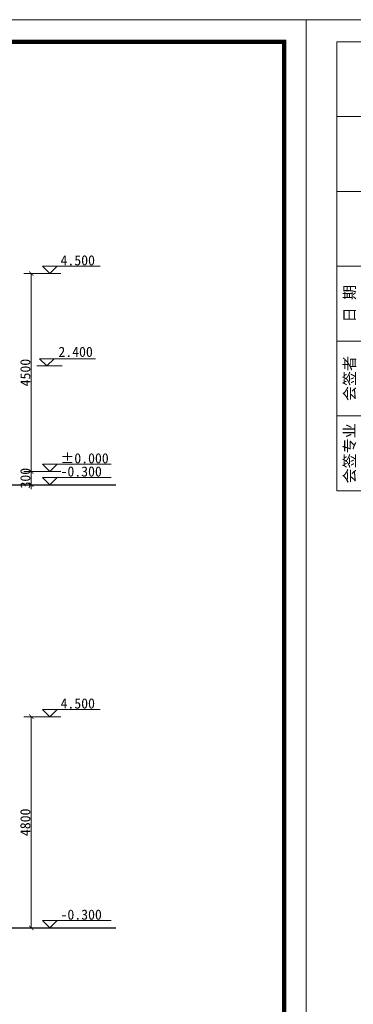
# Model space of a CAD drawing. Extents: x -27255 to 1448651, y 31034 to 8081248.
# Tile 572 of 580: x 584773 to 584849, y 3871114 to 3871338. Entities that reach past the tile are written whole.
import ezdxf

# ---------------------------------------------------------------- set-up
doc = ezdxf.new("R2010")
doc.units = 0
doc.header["$PDMODE"] = 32
doc.header["$PDSIZE"] = 0.2
doc.layers.get('0').update_dxf_attribs({"linetype": 'CONTINUOUS'})
doc.layers.get('Defpoints').update_dxf_attribs({"linetype": 'CONTINUOUS'})
for name, color, linetype, lineweight in [('0.09标注线', 3, 'CONTINUOUS', 9), ('0.13文字', 3, 'CONTINUOUS', 13), ('0.30粗线', 7, 'CONTINUOUS', 30), ('图框', 7, 'CONTINUOUS', 20), ('新建路', 7, 'CONTINUOUS', 40)]:
    doc.layers.add(name, color=color, linetype=linetype, lineweight=lineweight)
doc.styles.add('-仿宋_GB2312', font='FangSong_GB2312.ttf')
doc.styles.add('宋体', font='FangSong_GB2312.ttf')
doc.dimstyles.new('zzzz STANDARD', dxfattribs={"dimtxt": 2.3, "dimasz": 1, "dimexe": 1.25, "dimexo": 1.5, "dimgap": 0.2, "dimtad": 1, "dimdec": 0, "dimlfac": 10, "dimzin": 0, "dimdsep": 46, "dimtxsty": '-仿宋_GB2312', "dimblk": 'ARCHTICK', "dimcen": 0.09, "dimadec": 0, "dimazin": 0, "dimtfac": 1, "dimtdec": 0, "dimtix": 1, "dimtmove": 2, "dimatfit": 3, "dimfxl": 1.7, "dimfxlon": 1, "dimtolj": 1, "dimtzin": 0, "dimlwd": 9, "dimlwe": 9, "dimarcsym": 0})

# ---------------------------------------------------------------- blocks, each defined once
blk = doc.blocks.new('_ARCHTICK')
at = {"color": 0, "linetype": 'ByBlock', "const_width": 0.15}
blk.add_lwpolyline([(-0.5, -0.5), (0.5, 0.5)], dxfattribs=at)
blk = doc.blocks.new('*D2068')
at = {"layer": '0.09标注线', "color": 0, "linetype": 'Continuous', "lineweight": 9}
for p, q in [((584773.91, 3871280.42), (584776.86, 3871280.42)), ((584775.61, 3871280.42), (584775.61, 3871235.42)), ((584777.31, 3871235.42), (584774.36, 3871235.42))]:
    blk.add_line(p, q, dxfattribs=at)
at = {"layer": 'Defpoints', "color": 0, "linetype": 'Continuous', "lineweight": 13}
for p in [(584763.22, 3871280.42), (584775.61, 3871235.42), (584779.22, 3871235.42)]:
    blk.add_point(p, dxfattribs=at)
at = {"layer": '0.09标注线', "color": 0, "linetype": 'Continuous', "lineweight": 9}
for p, rotation in [((584775.61, 3871280.42), 90), ((584775.61, 3871235.42), 270)]:
    blk.add_blockref('_ARCHTICK', p, dxfattribs=dict(at, rotation=rotation))
at = {"layer": '0.09标注线', "color": 0, "linetype": 'Continuous', "lineweight": 13, "insert": (584774.26, 3871257.92), "char_height": 2.3, "attachment_point": 5, "rotation": 90, "style": '-仿宋_GB2312'}
blk.add_mtext('\\A1;4500', dxfattribs=at)
blk = doc.blocks.new('*D2069')
at = {"layer": '0.09标注线', "color": 0, "linetype": 'Continuous', "lineweight": 9}
for p, q in [((584775.61, 3871235.42), (584775.61, 3871236.42)), ((584773.91, 3871235.42), (584776.86, 3871235.42)), ((584775.61, 3871235.42), (584775.61, 3871232.42)), ((584773.91, 3871232.42), (584776.86, 3871232.42)), ((584775.61, 3871232.42), (584775.61, 3871231.42))]:
    blk.add_line(p, q, dxfattribs=at)
at = {"layer": 'Defpoints', "color": 0, "linetype": 'Continuous', "lineweight": 13}
for p in [(584761.22, 3871235.42), (584761.22, 3871232.42), (584775.61, 3871232.42)]:
    blk.add_point(p, dxfattribs=at)
at = {"layer": '0.09标注线', "color": 0, "linetype": 'Continuous', "lineweight": 9}
for p, rotation in [((584775.61, 3871235.42), 270), ((584775.61, 3871232.42), 90)]:
    blk.add_blockref('_ARCHTICK', p, dxfattribs=dict(at, rotation=rotation))
at = {"layer": '0.09标注线', "color": 0, "linetype": 'Continuous', "lineweight": 13, "insert": (584774.26, 3871233.92), "char_height": 2.3, "attachment_point": 5, "rotation": 90, "style": '-仿宋_GB2312'}
blk.add_mtext('\\A1;300', dxfattribs=at)
blk = doc.blocks.new('*D2079')
at = {"layer": '0.09标注线', "color": 0, "linetype": 'Continuous', "lineweight": 9}
for p, q in [((584773.91, 3871179.7), (584776.86, 3871179.7)), ((584775.61, 3871179.7), (584775.61, 3871131.7)), ((584773.91, 3871131.7), (584776.86, 3871131.7))]:
    blk.add_line(p, q, dxfattribs=at)
at = {"layer": 'Defpoints', "color": 0, "linetype": 'Continuous', "lineweight": 13}
for p in [(584763.22, 3871179.7), (584761.22, 3871131.7), (584775.61, 3871131.7)]:
    blk.add_point(p, dxfattribs=at)
at = {"layer": '0.09标注线', "color": 0, "linetype": 'Continuous', "lineweight": 9}
for p, rotation in [((584775.61, 3871179.7), 90), ((584775.61, 3871131.7), 270)]:
    blk.add_blockref('_ARCHTICK', p, dxfattribs=dict(at, rotation=rotation))
at = {"layer": '0.09标注线', "color": 0, "linetype": 'Continuous', "lineweight": 13, "insert": (584774.26, 3871155.7), "char_height": 2.3, "attachment_point": 5, "rotation": 90, "style": '-仿宋_GB2312'}
blk.add_mtext('\\A1;4800', dxfattribs=at)
blk = doc.blocks.new('d4trtg')
at = {"lineweight": 0}
for p, q in [((653868.4, 3899605.3), (653868.4, 3902577.3)), ((653868.4, 3902577.3), (658071.2, 3902577.3)), ((658071.2, 3902577.3), (658071.2, 3899605.3))]:
    blk.add_line(p, q, dxfattribs=at)
for p, q in [((654118.6, 3902527.3), (653938.4, 3902527.3)), ((653938.4, 3902527.3), (653938.4, 3901506.6)), ((654118.6, 3902357.2), (653938.4, 3902357.2)), ((654118.6, 3902187.1), (653938.4, 3902187.1)), ((654118.6, 3902017), (653938.4, 3902017)), ((654118.6, 3901846.8), (653938.4, 3901846.8)), ((654118.6, 3901676.7), (653938.4, 3901676.7)), ((654118.6, 3901506.6), (653938.4, 3901506.6))]:
    blk.add_line(p, q)
at = {"lineweight": 0, "const_width": 10}
blk.add_lwpolyline([(654118.6, 3902527.3), (658021.2, 3902527.3), (658021.2, 3899655.4), (654118.6, 3899655.4)], close=True, dxfattribs=at)
at = {"char_height": 25.02, "attachment_point": 5, "rotation": 90, "style": '宋体'}
for s, insert in [('日 期', (653968.5, 3901931.9)), ('会签者', (653968.5, 3901761.8)), ('会签专业', (653968.5, 3901591.7))]:
    blk.add_mtext(s, dxfattribs=dict(at, insert=insert))

msp = doc.modelspace()

# ---------------------------------------------------------------- linework, layer by layer
at = {"layer": '0.09标注线'}
for p, q in [((584778.16404, 3871282.0714, -5.45786), (584779.81716, 3871280.41828, -5.45786)), ((584778.16404, 3871282.0714, -5.45786), (584781.47028, 3871282.0714, -5.45786)), ((584779.81716, 3871280.41828, -5.45786), (584781.47028, 3871282.0714, -5.45786)), ((584777.50425, 3871261.0714, -5.45786), (584779.15737, 3871259.41828, -5.45786)), ((584779.15737, 3871259.41828, -5.45786), (584780.81049, 3871261.0714, -5.45786)), ((584778.16404, 3871237.0714, -5.45786), (584779.81716, 3871235.41828, -5.45786)), ((584778.16404, 3871237.0714, -5.45786), (584781.47028, 3871237.0714, -5.45786)), ((584779.81716, 3871235.41828, -5.45786), (584781.47028, 3871237.0714, -5.45786)), ((584778.16404, 3871234.0714, -5.45786), (584779.81716, 3871232.41828, -5.45786)), ((584778.16404, 3871234.0714, -5.45786), (584781.47028, 3871234.0714, -5.45786)), ((584779.81716, 3871232.41828, -5.45786), (584781.47028, 3871234.0714, -5.45786)), ((584778.16404, 3871181.3535, -5.45786), (584779.81716, 3871179.70038, -5.45786)), ((584778.16404, 3871181.3535, -5.45786), (584781.47028, 3871181.3535, -5.45786)), ((584779.81716, 3871179.70038, -5.45786), (584781.47028, 3871181.3535, -5.45786)), ((584778.16404, 3871133.3535, -5.45786), (584779.81716, 3871131.70038, -5.45786)), ((584778.16404, 3871133.3535, -5.45786), (584781.47028, 3871133.3535, -5.45786)), ((584779.81716, 3871131.70038, -5.45786), (584781.47028, 3871133.3535, -5.45786))]:
    msp.add_line(p, q, dxfattribs=at)
at = {"layer": '0.09标注线', "linetype": 'Continuous', "lineweight": 13}
msp.add_line((584776.8828, 3871259.41828, -5.45786), (584782.64286, 3871259.41828, -5.45786), dxfattribs=at)
at = {"layer": '0.13文字', "linetype": 'Continuous', "lineweight": 13}
msp.add_line((580415.31934, 3871338.12904), (587865.89025, 3871338.12904), dxfattribs=at)
at = {"layer": '0.30粗线'}
for p, q in [((584648.47025, 3871232.41828, -5.45786), (584794.85716, 3871232.41828, -5.45786)), ((584648.47025, 3871131.70038, -5.45786), (584794.85716, 3871131.70038, -5.45786))]:
    msp.add_line(p, q, dxfattribs=at)
at = {"layer": '新建路', "color": 3, "linetype": 'Continuous', "lineweight": 13}
for p, q in [((584782.31483, 3871280.41828, -5.45786), (584776.85716, 3871280.41828, -5.45786)), ((584791.27469, 3871282.0714, -5.45786), (584778.16404, 3871282.0714, -5.45786)), ((584790.18926, 3871261.0714, -5.45786), (584777.50425, 3871261.0714, -5.45786)), ((584793.77813, 3871237.0714, -5.45786), (584778.16404, 3871237.0714, -5.45786)), ((584782.31483, 3871235.41828, -5.45786), (584776.85716, 3871235.41828, -5.45786)), ((584793.77813, 3871234.0714, -5.45786), (584778.16404, 3871234.0714, -5.45786)), ((584782.31483, 3871232.41828, -5.45786), (584776.85716, 3871232.41828, -5.45786)), ((584782.31483, 3871179.70038, -5.45786), (584776.85716, 3871179.70038, -5.45786)), ((584791.27469, 3871181.3535, -5.45786), (584778.16404, 3871181.3535, -5.45786)), ((584793.77813, 3871133.3535, -5.45786), (584778.16404, 3871133.3535, -5.45786)), ((584782.31483, 3871131.70038, -5.45786), (584776.85716, 3871131.70038, -5.45786))]:
    msp.add_line(p, q, dxfattribs=at)

# ---------------------------------------------------------------- block references
at = {"layer": '图框', "xscale": 0.09999999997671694, "yscale": 0.1000000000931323, "zscale": 0.1}
for p in [(519030.95958, 3481080.39505), (519451.24358, 3481080.39505)]:
    msp.add_blockref('d4trtg', p, dxfattribs=at)

# ---------------------------------------------------------------- texts
at = {"layer": '0.09标注线', "char_height": 2.3, "width": 2.25, "attachment_point": 1, "style": '-仿宋_GB2312'}
for s, insert in [('4.500', (584782.25395, 3871284.58978, -5.45786)), ('2.400', (584781.76847, 3871263.78735, -5.45786)), ('±0.000', (584782.25395, 3871239.58978, -5.45786)), ('-0.300', (584782.25395, 3871236.58978, -5.45786)), ('4.500', (584782.25395, 3871183.87188, -5.45786)), ('-0.300', (584782.25395, 3871135.87188, -5.45786))]:
    msp.add_mtext(s, dxfattribs=dict(at, insert=insert))

# ---------------------------------------------------------------- dimensions: what is measured, and where the dimension line sits
at = {"layer": '0.09标注线', "linetype": 'Continuous', "lineweight": 13}
for base, p1, p2, picture, middle in [((584775.60716, 3871235.41828, -5.45786), (584763.21811, 3871280.41828, -5.45786), (584779.21811, 3871235.41828, -5.45786), '*D2068', (584774.25716, 3871257.91828, -5.45786)), ((584775.60716, 3871232.41828, -5.45786), (584761.21811, 3871235.41828, -5.45786), (584761.21811, 3871232.41828, -5.45786), '*D2069', (584774.25716, 3871233.91828, -5.45786)), ((584775.60716, 3871131.70038, -5.45786), (584763.21811, 3871179.70038, -5.45786), (584761.21811, 3871131.70038, -5.45786), '*D2079', (584774.25716, 3871155.70038, -5.45786))]:
    dim = msp.add_linear_dim(base=base, p1=p1, p2=p2, angle=90, dimstyle='zzzz STANDARD', override={"dimlfac": 100}, dxfattribs=at)
    dim.commit()
    dim.dimension.update_dxf_attribs({"geometry": picture, "text_midpoint": middle})

doc.saveas('drawing.dxf')
